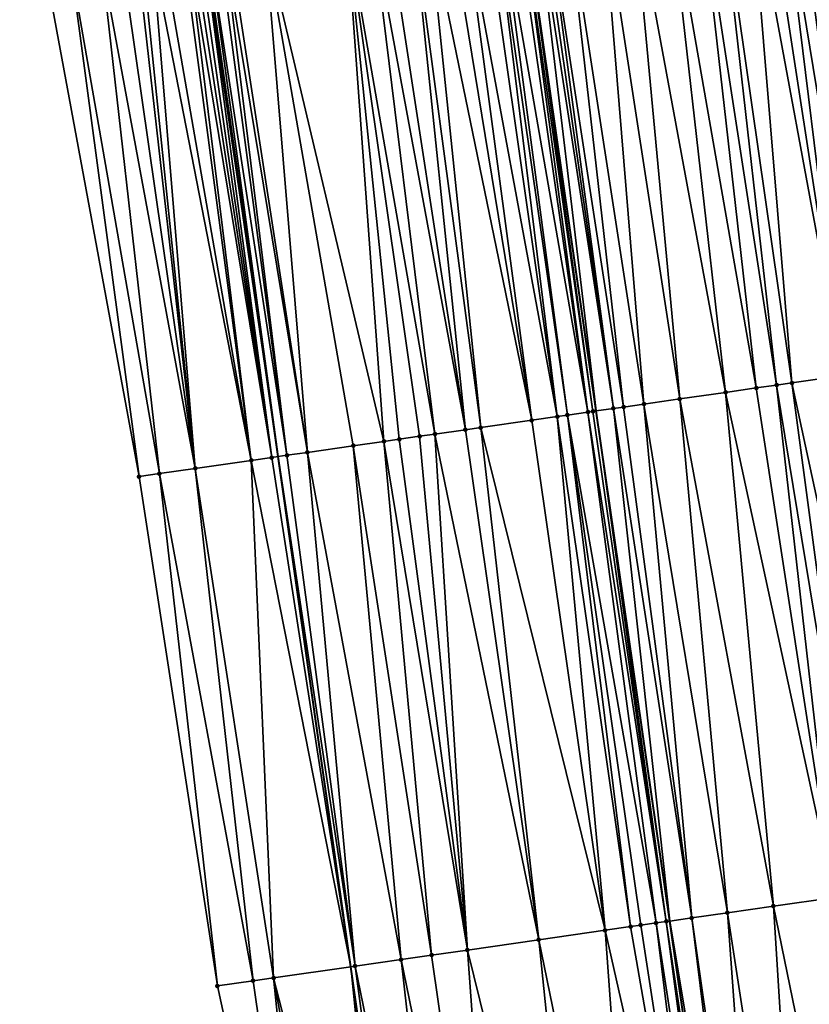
# Model space of a CAD drawing. Header units: feet. Extents: x 2004186 to 2014793, y 836912 to 864902.
# Tile 306 of 656: x 2010659 to 2010690, y 846718 to 846756. Entities that reach past the tile are written whole.
import ezdxf

# ---------------------------------------------------------------- set-up
doc = ezdxf.new("R2010")
doc.units = ezdxf.units.FT
doc.header["$LTSCALE"] = 100
doc.header["$MEASUREMENT"] = 0
for name, color, linetype, lineweight in [('EP_Travel Lane', 5, 'Continuous', 40), ('GPL_Skip Line', 2, 'Continuous', 40), ('Road Shots', 4, 'Continuous', 200), ('Road X-Section', 30, 'Continuous', 13)]:
    doc.layers.add(name, color=color, linetype=linetype, lineweight=lineweight)
doc.layers.add('I-77 SB_MM21-27-Surface-Border', color=7, linetype='Continuous')
doc.layers.add('I-77 SB_MM21-27-Surface-TIN', color=7, linetype='Continuous')

msp = doc.modelspace()

# ---------------------------------------------------------------- linework, layer by layer
at = {"layer": 'EP_Travel Lane'}
msp.add_polyline3d([(2010677.264115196, 846679.8957871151, 433.1142516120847), (2010674.736842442, 846699.3669876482, 433.2019053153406), (2010671.918678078, 846719.1672689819, 433.2887954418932), (2010669.100510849, 846738.9675704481, 433.3704934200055), (2010666.282339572, 846758.7679003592, 433.44465182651), (2010663.46416889, 846778.5682260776, 433.5199631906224), (2010660.486418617, 846798.082984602, 433.5868052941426), (2010657.443720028, 846817.8500829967, 433.6497154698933), (2010654.401015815, 846837.6172179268, 433.6997751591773), (2010651.358319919, 846857.3842988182, 433.7687299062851), (2010648.058648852, 846876.8005139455, 433.7910083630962), (2010644.69201647, 846896.5152054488, 433.823985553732), (2010641.325387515, 846916.2298768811, 433.8697861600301), (2010637.958757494, 846935.9445545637, 433.9117111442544), (2010634.370501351, 846955.1070964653, 433.9211570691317), (2010630.685063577, 846974.7646020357, 433.9494990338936), (2010626.999623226, 846994.4221213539, 433.9498742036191)], dxfattribs=at)
at = {"layer": 'GPL_Skip Line'}
msp.add_polyline3d([(2010689.671370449, 846681.4867430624, 433.6147614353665), (2010687.142786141, 846701.1469352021, 433.692900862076), (2010684.294927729, 846720.9430096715, 433.7648871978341), (2010681.44706819, 846740.7390919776, 433.8348604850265), (2010678.599226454, 846760.5350505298, 433.9372402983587), (2010675.751368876, 846780.3311191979, 434.0107750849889), (2010672.714771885, 846799.9708357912, 434.0703447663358), (2010669.633122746, 846819.7319318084, 434.1279852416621), (2010666.551469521, 846839.4930540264, 434.1764418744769), (2010663.469819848, 846859.2541534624, 434.2328747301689), (2010660.154789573, 846878.8243072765, 434.2630681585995), (2010656.799110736, 846898.5408359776, 434.2936234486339), (2010653.443432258, 846918.2573625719, 434.3255015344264), (2010650.08775645, 846937.9738734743, 434.3675181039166), (2010646.490264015, 846957.3922642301, 434.3824924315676), (2010642.843041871, 846977.0569805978, 434.4017730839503), (2010639.195819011, 846996.7217008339, 434.413337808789)], dxfattribs=at)
at = {"layer": 'I-77 SB_MM21-27-Surface-Border', "color": 3, "linetype": 'ByBlock', "lineweight": -2}
msp.add_polyline3d([(2010673.884149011, 846679.4623075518, 432.9953123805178), (2010670.968931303, 846698.8263281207, 433.0674297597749), (2010666.739734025, 846718.4241916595, 433.0905831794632), (2010663.698368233, 846738.1925145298, 433.1519247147), (2010660.063090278, 846757.8755828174, 433.2006553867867), (2010657.021733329, 846777.6438441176, 433.2781053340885), (2010653.840795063, 846797.0570058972, 433.3262892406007), (2010650.787043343, 846816.8224404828, 433.3743096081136), (2010647.535641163, 846836.5573088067, 433.4320947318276), (2010644.086575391, 846856.2616958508, 433.470451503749), (2010640.666767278, 846875.5638248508, 433.47801483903), (2010637.365264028, 846895.2894187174, 433.5099921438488), (2010634.063763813, 846915.0149944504, 433.5535251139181), (2010630.95951894, 846934.7735903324, 433.5939798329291), (2010627.962514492, 846953.8988942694, 433.6438019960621), (2010623.863398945, 846973.4784115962, 433.6356946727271), (2010621.729653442, 846993.4284968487, 433.7041223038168)], dxfattribs=at)
at = {"layer": 'I-77 SB_MM21-27-Surface-TIN', "color": 128, "linetype": 'ByBlock', "lineweight": -2}
for points in [[(2010688.571151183, 846761.9658739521, 434.3068116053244), (2010687.977229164, 846761.880687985, 434.2763124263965), (2010691.0185841, 846742.1124407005, 434.1952245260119)], [(2010689.165068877, 846762.0510900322, 434.3294156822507), (2010688.571151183, 846761.9658739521, 434.3068116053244), (2010691.810479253, 846742.2260280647, 434.2342964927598)], [(2010688.571151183, 846761.9658739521, 434.3068116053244), (2010691.0185841, 846742.1124407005, 434.1952245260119), (2010691.810479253, 846742.2260280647, 434.2342964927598)], [(2010689.758983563, 846762.1363270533, 434.3465293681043), (2010689.165068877, 846762.0510900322, 434.3294156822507), (2010691.810479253, 846742.2260280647, 434.2342964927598)], [(2010685.403587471, 846761.5114068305, 434.1813697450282), (2010684.215758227, 846761.3409318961, 434.1473762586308), (2010687.653049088, 846741.6295594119, 434.0645607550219)], [(2010686.195477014, 846761.625033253, 434.2102022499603), (2010685.403587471, 846761.5114068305, 434.1813697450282), (2010688.444935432, 846741.7432081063, 434.0875530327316)], [(2010685.403587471, 846761.5114068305, 434.1813697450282), (2010687.653049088, 846741.6295594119, 434.0645607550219), (2010688.444935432, 846741.7432081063, 434.0875530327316)], [(2010687.383309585, 846761.7954850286, 434.2502675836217), (2010686.195477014, 846761.625033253, 434.2102022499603), (2010689.038853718, 846741.8284200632, 434.1112374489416)], [(2010686.195477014, 846761.625033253, 434.2102022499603), (2010688.444935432, 846741.7432081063, 434.0875530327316), (2010689.038853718, 846741.8284200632, 434.1112374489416)], [(2010687.977229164, 846761.880687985, 434.2763124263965), (2010687.383309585, 846761.7954850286, 434.2502675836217), (2010691.0185841, 846742.1124407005, 434.1952245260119)], [(2010687.383309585, 846761.7954850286, 434.2502675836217), (2010689.038853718, 846741.8284200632, 434.1112374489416), (2010691.0185841, 846742.1124407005, 434.1952245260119)], [(2010682.829948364, 846761.1421076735, 434.091147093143), (2010681.642118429, 846760.9716375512, 434.0558919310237), (2010684.683462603, 846741.2034651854, 433.9551686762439)], [(2010684.215758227, 846761.3409318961, 434.1473762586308), (2010682.829948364, 846761.1421076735, 434.091147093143), (2010686.465212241, 846741.4591374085, 434.0166910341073)], [(2010682.829948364, 846761.1421076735, 434.091147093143), (2010684.683462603, 846741.2034651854, 433.9551686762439), (2010686.465212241, 846741.4591374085, 434.0166910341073)], [(2010684.215758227, 846761.3409318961, 434.1473762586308), (2010686.465212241, 846741.4591374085, 434.0166910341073), (2010687.653049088, 846741.6295594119, 434.0645607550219)], [(2010680.256309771, 846760.772804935, 434.001863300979), (2010679.46442526, 846760.659143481, 433.9822154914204), (2010682.505769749, 846740.8909689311, 433.8820673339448)], [(2010681.642118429, 846760.9716375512, 434.0558919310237), (2010680.256309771, 846760.772804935, 434.001863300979), (2010683.297656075, 846741.0046177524, 433.9050263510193)], [(2010680.256309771, 846760.772804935, 434.001863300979), (2010682.505769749, 846740.8909689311, 433.8820673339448), (2010683.297656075, 846741.0046177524, 433.9050263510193)], [(2010681.642118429, 846760.9716375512, 434.0558919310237), (2010683.297656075, 846741.0046177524, 433.9050263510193), (2010684.683462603, 846741.2034651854, 433.9551686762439)], [(2010677.484697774, 846760.3751026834, 433.9035119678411), (2010677.088751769, 846760.3182980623, 433.8868435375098), (2010679.932130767, 846740.5216689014, 433.792076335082)], [(2010677.682669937, 846760.4035108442, 433.9103122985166), (2010677.484697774, 846760.3751026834, 433.9035119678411), (2010680.328074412, 846740.5784899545, 433.8044361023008)], [(2010677.484697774, 846760.3751026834, 433.9035119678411), (2010679.932130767, 846740.5216689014, 433.792076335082), (2010680.328074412, 846740.5784899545, 433.8044361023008)], [(2010678.276581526, 846760.4887694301, 433.9217720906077), (2010677.682669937, 846760.4035108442, 433.9103122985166), (2010681.119957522, 846740.6921611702, 433.8215236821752)], [(2010677.682669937, 846760.4035108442, 433.9103122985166), (2010680.328074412, 846740.5784899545, 433.8044361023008), (2010681.119957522, 846740.6921611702, 433.8215236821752)], [(2010678.474554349, 846760.5171729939, 433.9297777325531), (2010678.276581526, 846760.4887694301, 433.9217720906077), (2010681.119957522, 846740.6921611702, 433.8215236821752)], [(2010678.474554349, 846760.5171729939, 433.9297777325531), (2010681.317929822, 846740.7205683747, 433.828574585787), (2010678.599226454, 846760.5350505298, 433.9372402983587)], [(2010678.474554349, 846760.5171729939, 433.9297777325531), (2010681.119957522, 846740.6921611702, 433.8215236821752), (2010681.317929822, 846740.7205683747, 433.828574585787)], [(2010679.068479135, 846760.6023396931, 433.965328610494), (2010678.599226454, 846760.5350505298, 433.9372402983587), (2010681.44706819, 846740.7390919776, 433.8348604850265)], [(2010681.317929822, 846740.7205683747, 433.828574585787), (2010681.44706819, 846740.7390919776, 433.8348604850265), (2010678.599226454, 846760.5350505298, 433.9372402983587)], [(2010679.266452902, 846760.6307366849, 433.9750573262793), (2010679.068479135, 846760.6023396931, 433.965328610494), (2010682.109824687, 846740.8341577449, 433.8671206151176)], [(2010679.068479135, 846760.6023396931, 433.965328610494), (2010681.44706819, 846740.7390919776, 433.8348604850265), (2010682.109824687, 846740.8341577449, 433.8671206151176)], [(2010679.46442526, 846760.659143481, 433.9822154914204), (2010679.266452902, 846760.6307366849, 433.9750573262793), (2010682.109824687, 846740.8341577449, 433.8671206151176)], [(2010679.46442526, 846760.659143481, 433.9822154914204), (2010682.109824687, 846740.8341577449, 433.8671206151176), (2010682.505769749, 846740.8909689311, 433.8820673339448)], [(2010674.911047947, 846760.0058781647, 433.7937203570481), (2010674.317129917, 846759.9206644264, 433.7705022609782), (2010676.962533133, 846740.0956523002, 433.6623322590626)], [(2010675.702936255, 846760.1195131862, 433.8202982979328), (2010674.911047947, 846760.0058781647, 433.7937203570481), (2010678.942266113, 846740.3796548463, 433.7510624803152)], [(2010674.911047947, 846760.0058781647, 433.7937203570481), (2010676.962533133, 846740.0956523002, 433.6623322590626), (2010678.942266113, 846740.3796548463, 433.7510624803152)], [(2010676.29685613, 846760.2047140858, 433.8468824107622), (2010675.702936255, 846760.1195131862, 433.8202982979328), (2010678.942266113, 846740.3796548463, 433.7510624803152)], [(2010677.088751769, 846760.3182980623, 433.8868435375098), (2010676.29685613, 846760.2047140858, 433.8468824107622), (2010679.932130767, 846740.5216689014, 433.792076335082)], [(2010676.29685613, 846760.2047140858, 433.8468824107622), (2010678.942266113, 846740.3796548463, 433.7510624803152), (2010679.932130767, 846740.5216689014, 433.792076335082)], [(2010672.733343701, 846759.693461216, 433.699823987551), (2010671.743484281, 846759.5514107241, 433.668362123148), (2010675.180785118, 846739.8399687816, 433.6037713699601)], [(2010673.327262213, 846759.7786716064, 433.7239198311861), (2010672.733343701, 846759.693461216, 433.699823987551), (2010676.3686147, 846740.0104413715, 433.63837820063)], [(2010672.733343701, 846759.693461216, 433.699823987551), (2010675.180785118, 846739.8399687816, 433.6037713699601), (2010676.3686147, 846740.0104413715, 433.63837820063)], [(2010674.317129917, 846759.9206644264, 433.7705022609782), (2010673.327262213, 846759.7786716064, 433.7239198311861), (2010676.3686147, 846740.0104413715, 433.63837820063)], [(2010674.317129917, 846759.9206644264, 433.7705022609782), (2010676.3686147, 846740.0104413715, 433.63837820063), (2010676.962533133, 846740.0956523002, 433.6623322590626)], [(2010671.743484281, 846759.5514107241, 433.668362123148), (2010668.575923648, 846759.096922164, 433.5485410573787), (2010673.201058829, 846739.5559196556, 433.5272535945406)], [(2010671.743484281, 846759.5514107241, 433.668362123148), (2010674.586869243, 846739.7547400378, 433.5844881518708), (2010675.180785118, 846739.8399687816, 433.6037713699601)], [(2010671.743484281, 846759.5514107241, 433.668362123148), (2010673.794976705, 846739.6411344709, 433.5501885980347), (2010674.586869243, 846739.7547400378, 433.5844881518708)], [(2010671.743484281, 846759.5514107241, 433.668362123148), (2010673.201058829, 846739.5559196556, 433.5272535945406), (2010673.794976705, 846739.6411344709, 433.5501885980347)], [(2010666.794170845, 846758.8412719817, 433.4812380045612), (2010666.398217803, 846758.7845163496, 433.451725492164), (2010669.439581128, 846739.0162106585, 433.3859749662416)], [(2010666.992146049, 846758.8696589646, 433.4935908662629), (2010666.794170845, 846758.8412719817, 433.4812380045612), (2010669.439581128, 846739.0162106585, 433.3859749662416)], [(2010667.190119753, 846758.8980563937, 433.5032048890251), (2010666.992146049, 846758.8696589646, 433.4935908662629), (2010670.231477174, 846739.1297918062, 433.4266768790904)], [(2010666.992146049, 846758.8696589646, 433.4935908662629), (2010669.439581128, 846739.0162106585, 433.3859749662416), (2010670.231477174, 846739.1297918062, 433.4266768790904)], [(2010668.575923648, 846759.096922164, 433.5485410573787), (2010667.190119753, 846758.8980563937, 433.5032048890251), (2010670.231477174, 846739.1297918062, 433.4266768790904)], [(2010668.575923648, 846759.096922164, 433.5485410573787), (2010672.013228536, 846739.3854520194, 433.4913480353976), (2010673.201058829, 846739.5559196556, 433.5272535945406)], [(2010668.575923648, 846759.096922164, 433.5485410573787), (2010670.231477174, 846739.1297918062, 433.4266768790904), (2010672.013228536, 846739.3854520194, 433.4913480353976)], [(2010664.220517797, 846758.4720698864, 433.3655673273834), (2010663.824575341, 846758.4152405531, 433.3553780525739), (2010665.876073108, 846738.5049271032, 433.2469657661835)], [(2010664.616463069, 846758.5288796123, 433.3808973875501), (2010664.220517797, 846758.4720698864, 433.3655673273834), (2010668.053772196, 846738.8173799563, 433.3314461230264)], [(2010664.220517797, 846758.4720698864, 433.3655673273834), (2010665.876073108, 846738.5049271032, 433.2469657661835), (2010668.053772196, 846738.8173799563, 433.3314461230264)], [(2010665.408357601, 846758.6424713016, 433.4188363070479), (2010664.616463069, 846758.5288796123, 433.3808973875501), (2010668.053772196, 846738.8173799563, 433.3314461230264)], [(2010665.606330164, 846758.6708766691, 433.4263690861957), (2010665.408357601, 846758.6424713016, 433.4188363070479), (2010668.053772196, 846738.8173799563, 433.3314461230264)], [(2010665.804301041, 846758.6992937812, 433.4308225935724), (2010665.606330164, 846758.6708766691, 433.4263690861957), (2010668.845660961, 846738.9310117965, 433.3588572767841)], [(2010665.606330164, 846758.6708766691, 433.4263690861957), (2010668.053772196, 846738.8173799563, 433.3314461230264), (2010668.845660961, 846738.9310117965, 433.3588572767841)], [(2010666.002270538, 846758.7277204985, 433.4327577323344), (2010665.804301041, 846758.6992937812, 433.4308225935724), (2010668.845660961, 846738.9310117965, 433.3588572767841)], [(2010666.200242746, 846758.756128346, 433.4396403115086), (2010666.002270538, 846758.7277204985, 433.4327577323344), (2010668.845660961, 846738.9310117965, 433.3588572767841)], [(2010666.200242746, 846758.756128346, 433.4396403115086), (2010669.100510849, 846738.9675704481, 433.3704934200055), (2010666.282339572, 846758.7679003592, 433.44465182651)], [(2010666.200242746, 846758.756128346, 433.4396403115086), (2010668.845660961, 846738.9310117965, 433.3588572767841), (2010669.100510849, 846738.9675704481, 433.3704934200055)], [(2010666.398217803, 846758.7845163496, 433.451725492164), (2010666.282339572, 846758.7679003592, 433.44465182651), (2010669.100510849, 846738.9675704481, 433.3704934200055)], [(2010666.398217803, 846758.7845163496, 433.451725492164), (2010669.100510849, 846738.9675704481, 433.3704934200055), (2010669.439581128, 846739.0162106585, 433.3859749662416)], [(2010662.240789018, 846758.1880380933, 433.284502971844), (2010661.0529544, 846758.0176005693, 433.2407011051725), (2010664.490259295, 846738.3061303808, 433.1835279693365)], [(2010663.032682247, 846758.3016388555, 433.3200631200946), (2010662.240789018, 846758.1880380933, 433.284502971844), (2010665.876073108, 846738.5049271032, 433.2469657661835)], [(2010662.240789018, 846758.1880380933, 433.284502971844), (2010664.490259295, 846738.3061303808, 433.1835279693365), (2010665.876073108, 846738.5049271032, 433.2469657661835)], [(2010663.626603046, 846758.3868333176, 433.3483350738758), (2010663.032682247, 846758.3016388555, 433.3200631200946), (2010665.876073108, 846738.5049271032, 433.2469657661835)], [(2010663.824575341, 846758.4152405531, 433.3553780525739), (2010663.626603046, 846758.3868333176, 433.3483350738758), (2010665.876073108, 846738.5049271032, 433.2469657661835)], [(2010661.0529544, 846758.0176005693, 433.2407011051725), (2010660.063090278, 846757.8755828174, 433.2006553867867), (2010663.698368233, 846738.1925145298, 433.1519247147)], [(2010661.0529544, 846758.0176005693, 433.2407011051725), (2010663.698368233, 846738.1925145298, 433.1519247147), (2010664.490259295, 846738.3061303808, 433.1835279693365)], [(2010691.0185841, 846742.1124407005, 434.1952245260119), (2010689.038853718, 846741.8284200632, 434.1112374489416), (2010693.268069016, 846722.2304310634, 434.120934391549)], [(2010688.444935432, 846741.7432081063, 434.0875530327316), (2010687.653049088, 846741.6295594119, 434.0645607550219), (2010690.694415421, 846721.8612327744, 434.0042627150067)], [(2010689.038853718, 846741.8284200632, 434.1112374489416), (2010688.444935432, 846741.7432081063, 434.0875530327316), (2010691.684280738, 846722.0032422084, 434.046490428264)], [(2010688.444935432, 846741.7432081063, 434.0875530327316), (2010690.694415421, 846721.8612327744, 434.0042627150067), (2010691.684280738, 846722.0032422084, 434.046490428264)], [(2010689.038853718, 846741.8284200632, 434.1112374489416), (2010691.684280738, 846722.0032422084, 434.046490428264), (2010693.268069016, 846722.2304310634, 434.120934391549)], [(2010686.465212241, 846741.4591374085, 434.0166910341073), (2010684.683462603, 846741.2034651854, 433.9551686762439), (2010688.318746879, 846721.5203529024, 433.9179208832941)], [(2010687.653049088, 846741.6295594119, 434.0645607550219), (2010686.465212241, 846741.4591374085, 434.0166910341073), (2010690.694415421, 846721.8612327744, 434.0042627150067)], [(2010686.465212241, 846741.4591374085, 434.0166910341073), (2010688.318746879, 846721.5203529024, 433.9179208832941), (2010690.694415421, 846721.8612327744, 434.0042627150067)], [(2010682.505769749, 846740.8909689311, 433.8820673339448), (2010682.109824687, 846740.8341577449, 433.8671206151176), (2010685.151188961, 846721.0658454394, 433.8030520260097)], [(2010683.297656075, 846741.0046177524, 433.9050263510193), (2010682.505769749, 846740.8909689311, 433.8820673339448), (2010685.151188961, 846721.0658454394, 433.8030520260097)], [(2010684.683462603, 846741.2034651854, 433.9551686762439), (2010683.297656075, 846741.0046177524, 433.9050263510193), (2010686.536994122, 846721.2647023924, 433.8507016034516)], [(2010683.297656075, 846741.0046177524, 433.9050263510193), (2010685.151188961, 846721.0658454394, 433.8030520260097), (2010686.536994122, 846721.2647023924, 433.8507016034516)], [(2010684.683462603, 846741.2034651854, 433.9551686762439), (2010686.536994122, 846721.2647023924, 433.8507016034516), (2010688.318746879, 846721.5203529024, 433.9179208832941)], [(2010679.932130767, 846740.5216689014, 433.792076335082), (2010678.942266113, 846740.3796548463, 433.7510624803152), (2010681.785651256, 846720.5829829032, 433.6674638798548)], [(2010680.328074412, 846740.5784899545, 433.8044361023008), (2010679.932130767, 846740.5216689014, 433.792076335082), (2010682.775519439, 846720.7249723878, 433.7149220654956)], [(2010679.932130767, 846740.5216689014, 433.792076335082), (2010681.785651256, 846720.5829829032, 433.6674638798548), (2010682.775519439, 846720.7249723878, 433.7149220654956)], [(2010681.119957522, 846740.6921611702, 433.8215236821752), (2010680.328074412, 846740.5784899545, 433.8044361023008), (2010683.765377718, 846720.8670308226, 433.7443026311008)], [(2010680.328074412, 846740.5784899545, 433.8044361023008), (2010683.171463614, 846720.7817897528, 433.7282497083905), (2010683.765377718, 846720.8670308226, 433.7443026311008)], [(2010680.328074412, 846740.5784899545, 433.8044361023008), (2010682.775519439, 846720.7249723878, 433.7149220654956), (2010683.171463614, 846720.7817897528, 433.7282497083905)], [(2010681.317929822, 846740.7205683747, 433.828574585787), (2010681.119957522, 846740.6921611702, 433.8215236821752), (2010684.161322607, 846720.9238432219, 433.7589322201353)], [(2010681.119957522, 846740.6921611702, 433.8215236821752), (2010683.765377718, 846720.8670308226, 433.7443026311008), (2010684.161322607, 846720.9238432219, 433.7589322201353)], [(2010681.317929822, 846740.7205683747, 433.828574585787), (2010684.161322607, 846720.9238432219, 433.7589322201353), (2010681.44706819, 846740.7390919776, 433.8348604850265)], [(2010682.109824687, 846740.8341577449, 433.8671206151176), (2010681.44706819, 846740.7390919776, 433.8348604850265), (2010684.294927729, 846720.9430096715, 433.7648871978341)], [(2010684.161322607, 846720.9238432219, 433.7589322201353), (2010684.294927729, 846720.9430096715, 433.7648871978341), (2010681.44706819, 846740.7390919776, 433.8348604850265)], [(2010682.109824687, 846740.8341577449, 433.8671206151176), (2010684.294927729, 846720.9430096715, 433.7648871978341), (2010685.151188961, 846721.0658454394, 433.8030520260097)], [(2010678.942266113, 846740.3796548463, 433.7510624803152), (2010676.962533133, 846740.0956523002, 433.6623322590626), (2010681.785651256, 846720.5829829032, 433.6674638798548)], [(2010674.586869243, 846739.7547400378, 433.5844881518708), (2010673.794976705, 846739.6411344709, 433.5501885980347), (2010676.440387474, 846719.8160697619, 433.455741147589)], [(2010675.180785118, 846739.8399687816, 433.6037713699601), (2010674.586869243, 846739.7547400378, 433.5844881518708), (2010676.440387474, 846719.8160697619, 433.455741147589)], [(2010676.3686147, 846740.0104413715, 433.63837820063), (2010675.180785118, 846739.8399687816, 433.6037713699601), (2010679.212001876, 846720.2137552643, 433.5584872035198)], [(2010675.180785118, 846739.8399687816, 433.6037713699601), (2010676.440387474, 846719.8160697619, 433.455741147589), (2010679.212001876, 846720.2137552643, 433.5584872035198)], [(2010676.962533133, 846740.0956523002, 433.6623322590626), (2010676.3686147, 846740.0104413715, 433.63837820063), (2010679.212001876, 846720.2137552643, 433.5584872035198)], [(2010676.962533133, 846740.0956523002, 433.6623322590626), (2010679.212001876, 846720.2137552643, 433.5584872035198), (2010681.785651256, 846720.5829829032, 433.6674638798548)], [(2010672.013228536, 846739.3854520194, 433.4913480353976), (2010670.231477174, 846739.1297918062, 433.4266768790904), (2010673.866746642, 846719.4467826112, 433.3623674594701)], [(2010673.201058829, 846739.5559196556, 433.5272535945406), (2010672.013228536, 846739.3854520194, 433.4913480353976), (2010675.054580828, 846719.6172231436, 433.4053820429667)], [(2010672.013228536, 846739.3854520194, 433.4913480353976), (2010673.866746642, 846719.4467826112, 433.3623674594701), (2010675.054580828, 846719.6172231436, 433.4053820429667)], [(2010673.794976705, 846739.6411344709, 433.5501885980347), (2010673.201058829, 846739.5559196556, 433.5272535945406), (2010676.440387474, 846719.8160697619, 433.455741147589)], [(2010673.201058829, 846739.5559196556, 433.5272535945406), (2010675.054580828, 846719.6172231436, 433.4053820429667), (2010676.440387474, 846719.8160697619, 433.455741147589)], [(2010668.845660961, 846738.9310117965, 433.3588572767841), (2010671.918678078, 846719.1672689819, 433.2887954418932), (2010669.100510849, 846738.9675704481, 433.3704934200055)], [(2010669.439581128, 846739.0162106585, 433.3859749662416), (2010669.100510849, 846738.9675704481, 433.3704934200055), (2010672.084993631, 846719.1911338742, 433.2946833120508)], [(2010672.084993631, 846719.1911338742, 433.2946833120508), (2010669.100510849, 846738.9675704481, 433.3704934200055), (2010671.918678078, 846719.1672689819, 433.2887954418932)], [(2010670.231477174, 846739.1297918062, 433.4266768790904), (2010669.439581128, 846739.0162106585, 433.3859749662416), (2010672.084993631, 846719.1911338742, 433.2946833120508)], [(2010670.231477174, 846739.1297918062, 433.4266768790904), (2010672.084993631, 846719.1911338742, 433.2946833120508), (2010673.866746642, 846719.4467826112, 433.3623674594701)], [(2010668.053772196, 846738.8173799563, 433.3314461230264), (2010665.876073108, 846738.5049271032, 433.2469657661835), (2010668.91743721, 846718.7366159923, 433.1825461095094)], [(2010668.845660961, 846738.9310117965, 433.3588572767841), (2010668.053772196, 846738.8173799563, 433.3314461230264), (2010671.918678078, 846719.1672689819, 433.2887954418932)], [(2010668.053772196, 846738.8173799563, 433.3314461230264), (2010668.91743721, 846718.7366159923, 433.1825461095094), (2010671.918678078, 846719.1672689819, 433.2887954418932)], [(2010664.490259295, 846738.3061303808, 433.1835279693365), (2010663.698368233, 846738.1925145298, 433.1519247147), (2010666.739734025, 846718.4241916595, 433.0905831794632)], [(2010665.876073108, 846738.5049271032, 433.2469657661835), (2010664.490259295, 846738.3061303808, 433.1835279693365), (2010668.125545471, 846718.6230048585, 433.1497042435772)], [(2010664.490259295, 846738.3061303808, 433.1835279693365), (2010666.739734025, 846718.4241916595, 433.0905831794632), (2010668.125545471, 846718.6230048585, 433.1497042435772)], [(2010665.876073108, 846738.5049271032, 433.2469657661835), (2010668.125545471, 846718.6230048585, 433.1497042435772), (2010668.91743721, 846718.7366159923, 433.1825461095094)], [(2010690.694415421, 846721.8612327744, 434.0042627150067), (2010688.318746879, 846721.5203529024, 433.9179208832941), (2010692.349967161, 846701.8941148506, 433.8791191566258)], [(2010688.318746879, 846721.5203529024, 433.9179208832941), (2010686.536994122, 846721.2647023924, 433.8507016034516), (2010689.578355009, 846701.4964136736, 433.78048603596)], [(2010688.318746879, 846721.5203529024, 433.9179208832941), (2010689.578355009, 846701.4964136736, 433.78048603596), (2010692.349967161, 846701.8941148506, 433.8791191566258)], [(2010685.151188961, 846721.0658454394, 433.8030520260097), (2010684.294927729, 846720.9430096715, 433.7648871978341), (2010687.59863583, 846701.2123150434, 433.7169451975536)], [(2010686.536994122, 846721.2647023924, 433.8507016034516), (2010685.151188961, 846721.0658454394, 433.8030520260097), (2010687.994581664, 846701.2691208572, 433.7333009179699)], [(2010685.151188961, 846721.0658454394, 433.8030520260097), (2010687.59863583, 846701.2123150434, 433.7169451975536), (2010687.994581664, 846701.2691208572, 433.7333009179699)], [(2010686.536994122, 846721.2647023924, 433.8507016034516), (2010687.994581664, 846701.2691208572, 433.7333009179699), (2010689.578355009, 846701.4964136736, 433.78048603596)], [(2010682.775519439, 846720.7249723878, 433.7149220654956), (2010681.785651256, 846720.5829829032, 433.6674638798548), (2010686.21281811, 846701.0135455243, 433.6463736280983)], [(2010683.171463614, 846720.7817897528, 433.7282497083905), (2010682.775519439, 846720.7249723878, 433.7149220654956), (2010686.21281811, 846701.0135455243, 433.6463736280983)], [(2010683.765377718, 846720.8670308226, 433.7443026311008), (2010683.171463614, 846720.7817897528, 433.7282497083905), (2010686.21281811, 846701.0135455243, 433.6463736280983)], [(2010684.161322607, 846720.9238432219, 433.7589322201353), (2010683.765377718, 846720.8670308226, 433.7443026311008), (2010686.8067392, 846701.0987379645, 433.6751756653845)], [(2010683.765377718, 846720.8670308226, 433.7443026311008), (2010686.21281811, 846701.0135455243, 433.6463736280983), (2010686.8067392, 846701.0987379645, 433.6751756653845)], [(2010684.161322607, 846720.9238432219, 433.7589322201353), (2010687.142786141, 846701.1469352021, 433.692900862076), (2010684.294927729, 846720.9430096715, 433.7648871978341)], [(2010684.161322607, 846720.9238432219, 433.7589322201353), (2010686.8067392, 846701.0987379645, 433.6751756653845), (2010687.142786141, 846701.1469352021, 433.692900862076)], [(2010687.59863583, 846701.2123150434, 433.7169451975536), (2010684.294927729, 846720.9430096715, 433.7648871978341), (2010687.142786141, 846701.1469352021, 433.692900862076)], [(2010681.785651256, 846720.5829829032, 433.6674638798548), (2010679.212001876, 846720.2137552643, 433.5584872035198), (2010683.243225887, 846700.5874912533, 433.5265025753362)], [(2010681.785651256, 846720.5829829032, 433.6674638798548), (2010683.243225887, 846700.5874912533, 433.5265025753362), (2010686.21281811, 846701.0135455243, 433.6463736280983)], [(2010679.212001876, 846720.2137552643, 433.5584872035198), (2010676.440387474, 846719.8160697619, 433.455741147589), (2010681.263499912, 846700.3034399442, 433.4505549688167)], [(2010679.212001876, 846720.2137552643, 433.5584872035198), (2010681.263499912, 846700.3034399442, 433.4505549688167), (2010683.243225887, 846700.5874912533, 433.5265025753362)], [(2010675.054580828, 846719.6172231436, 433.4053820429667), (2010673.866746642, 846719.4467826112, 433.3623674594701), (2010677.897967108, 846699.8205432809, 433.3239183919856)], [(2010676.440387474, 846719.8160697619, 433.455741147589), (2010675.054580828, 846719.6172231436, 433.4053820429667), (2010677.897967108, 846699.8205432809, 433.3239183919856)], [(2010676.440387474, 846719.8160697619, 433.455741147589), (2010677.897967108, 846699.8205432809, 433.3239183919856), (2010681.263499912, 846700.3034399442, 433.4505549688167)], [(2010668.91743721, 846718.7366159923, 433.1825461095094), (2010673.93851691, 846699.2524284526, 433.1752244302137), (2010671.918678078, 846719.1672689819, 433.2887954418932)], [(2010672.084993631, 846719.1911338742, 433.2946833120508), (2010671.918678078, 846719.1672689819, 433.2887954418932), (2010674.736842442, 846699.3669876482, 433.2019053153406)], [(2010674.730405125, 846699.3660641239, 433.2016319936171), (2010674.736842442, 846699.3669876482, 433.2019053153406), (2010671.918678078, 846719.1672689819, 433.2887954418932)], [(2010674.730405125, 846699.3660641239, 433.2016319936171), (2010671.918678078, 846719.1672689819, 433.2887954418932), (2010673.93851691, 846699.2524284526, 433.1752244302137)], [(2010673.866746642, 846719.4467826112, 433.3623674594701), (2010672.084993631, 846719.1911338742, 433.2946833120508), (2010676.116216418, 846699.5648783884, 433.26047208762)], [(2010672.084993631, 846719.1911338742, 433.2946833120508), (2010674.736842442, 846699.3669876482, 433.2019053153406), (2010676.116216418, 846699.5648783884, 433.26047208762)], [(2010673.866746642, 846719.4467826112, 433.3623674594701), (2010676.116216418, 846699.5648783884, 433.26047208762), (2010677.897967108, 846699.8205432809, 433.3239183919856)], [(2010668.91743721, 846718.7366159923, 433.1825461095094), (2010668.125545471, 846718.6230048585, 433.1497042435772), (2010670.968931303, 846698.8263281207, 433.0674297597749)], [(2010668.91743721, 846718.7366159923, 433.1825461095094), (2010672.55271184, 846699.0535708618, 433.12774379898), (2010673.93851691, 846699.2524284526, 433.1752244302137)], [(2010668.91743721, 846718.7366159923, 433.1825461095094), (2010670.968931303, 846698.8263281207, 433.0674297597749), (2010672.55271184, 846699.0535708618, 433.12774379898)], [(2010668.125545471, 846718.6230048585, 433.1497042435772), (2010666.739734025, 846718.4241916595, 433.0905831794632), (2010670.968931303, 846698.8263281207, 433.0674297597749)]]:
    msp.add_3dface(points, dxfattribs=at)
at = {"layer": 'Road Shots', "lineweight": 100}
for p in [(2010688.444935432, 846741.7432081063, 434.0875530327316), (2010689.038853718, 846741.8284200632, 434.1112374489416), (2010686.465212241, 846741.4591374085, 434.0166910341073), (2010687.653049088, 846741.6295594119, 434.0645607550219), (2010682.505769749, 846740.8909689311, 433.8820673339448), (2010683.297656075, 846741.0046177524, 433.9050263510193), (2010684.683462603, 846741.2034651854, 433.9551686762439), (2010679.932130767, 846740.5216689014, 433.792076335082), (2010680.328074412, 846740.5784899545, 433.8044361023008), (2010681.119957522, 846740.6921611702, 433.8215236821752), (2010681.317929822, 846740.7205683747, 433.828574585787), (2010682.109824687, 846740.8341577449, 433.8671206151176), (2010678.942266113, 846740.3796548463, 433.7510624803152), (2010674.586869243, 846739.7547400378, 433.5844881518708), (2010675.180785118, 846739.8399687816, 433.6037713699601), (2010676.3686147, 846740.0104413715, 433.63837820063), (2010676.962533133, 846740.0956523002, 433.6623322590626), (2010672.013228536, 846739.3854520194, 433.4913480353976), (2010673.201058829, 846739.5559196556, 433.5272535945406), (2010673.794976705, 846739.6411344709, 433.5501885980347), (2010669.439581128, 846739.0162106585, 433.3859749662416), (2010670.231477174, 846739.1297918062, 433.4266768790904), (2010668.053772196, 846738.8173799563, 433.3314461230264), (2010668.845660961, 846738.9310117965, 433.3588572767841), (2010664.490259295, 846738.3061303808, 433.1835279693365), (2010665.876073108, 846738.5049271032, 433.2469657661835), (2010663.698368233, 846738.1925145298, 433.1519247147), (2010688.318746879, 846721.5203529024, 433.9179208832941), (2010685.151188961, 846721.0658454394, 433.8030520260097), (2010686.536994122, 846721.2647023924, 433.8507016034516), (2010682.775519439, 846720.7249723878, 433.7149220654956), (2010683.171463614, 846720.7817897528, 433.7282497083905), (2010683.765377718, 846720.8670308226, 433.7443026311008), (2010684.161322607, 846720.9238432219, 433.7589322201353), (2010681.785651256, 846720.5829829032, 433.6674638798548), (2010679.212001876, 846720.2137552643, 433.5584872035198), (2010675.054580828, 846719.6172231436, 433.4053820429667), (2010676.440387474, 846719.8160697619, 433.455741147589), (2010672.084993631, 846719.1911338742, 433.2946833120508), (2010673.866746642, 846719.4467826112, 433.3623674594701), (2010668.91743721, 846718.7366159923, 433.1825461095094), (2010666.739734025, 846718.4241916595, 433.0905831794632), (2010668.125545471, 846718.6230048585, 433.1497042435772)]:
    msp.add_point(p, dxfattribs=at)
at = {"layer": 'Road X-Section', "extrusion": (-0.1421694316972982, 0.9898348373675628, 0.00385323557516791), "elevation": 552277.7147855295, "flags": 128}
msp.add_lwpolyline([(-2110620.931201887, -1694.91679589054), (-2110621.731201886, -1694.885192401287), (-2110623.131201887, -1694.821754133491), (-2110625.331201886, -1694.737273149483), (-2110626.131201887, -1694.70986179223), (-2110626.731201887, -1694.682743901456), (-2110627.531201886, -1694.642041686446), (-2110629.331201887, -1694.577370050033), (-2110630.531201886, -1694.541464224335), (-2110631.131201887, -1694.518529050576), (-2110631.931201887, -1694.484229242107), (-2110632.531201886, -1694.464945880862), (-2110633.731201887, -1694.430338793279), (-2110634.331201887, -1694.406384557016), (-2110636.331201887, -1694.317653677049), (-2110637.331201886, -1694.276639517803), (-2110637.731201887, -1694.264279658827), (-2110638.531201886, -1694.247191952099), (-2110638.731201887, -1694.240140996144), (-2110639.531201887, -1694.201594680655), (-2110639.931201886, -1694.186647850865), (-2110640.731201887, -1694.163688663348), (-2110642.131201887, -1694.113545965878), (-2110643.931201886, -1694.052023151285), (-2110645.131201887, -1694.004153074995), (-2110645.931201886, -1693.981160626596), (-2110646.531201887, -1693.957476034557), (-2110648.531201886, -1693.873488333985), (-2110649.331201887, -1693.834416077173), (-2110650.331201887, -1693.803578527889), (-2110653.931201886, -1693.674074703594), (-2110655.131201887, -1693.622784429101), (-2110656.531201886, -1693.570314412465), (-2110657.131201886, -1693.549363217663), (-2110657.931201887, -1693.517124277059), (-2110658.731201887, -1693.490877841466), (-2110659.931201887, -1693.439901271), (-2110660.731201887, -1693.409758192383), (-2110660.931201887, -1693.401741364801), (-2110661.331201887, -1693.391299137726), (-2110661.931201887, -1693.376979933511), (-2110662.331201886, -1693.364854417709), (-2110662.531201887, -1693.356220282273), (-2110662.731201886, -1693.345568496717), (-2110663.131201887, -1693.319598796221), (-2110663.531201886, -1693.298265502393), (-2110664.131201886, -1693.275381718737), (-2110664.531201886, -1693.259120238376), (-2110665.131201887, -1693.241046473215), (-2110666.131201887, -1693.19842843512), (-2110666.731201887, -1693.179892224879), (-2110667.731201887, -1693.156977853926), (-2110668.731201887, -1693.125819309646), (-2110669.731201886, -1693.090114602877)], dxfattribs=at)
at = {"layer": 'Road X-Section', "extrusion": (-0.1421694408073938, 0.9898348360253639, 0.00385324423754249), "elevation": 552257.695335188, "flags": 128}
msp.add_lwpolyline([(-2110621.136287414, -1694.905781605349), (-2110622.536287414, -1694.84666010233), (-2110623.336287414, -1694.813817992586), (-2110626.536287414, -1694.701679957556), (-2110628.336287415, -1694.633995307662), (-2110629.536287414, -1694.590980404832), (-2110630.936287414, -1694.540620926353), (-2110633.736287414, -1694.437874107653), (-2110636.336287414, -1694.328896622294), (-2110637.336287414, -1694.281438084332), (-2110637.736287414, -1694.268110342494), (-2110638.336287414, -1694.252057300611), (-2110638.736287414, -1694.237427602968), (-2110639.736287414, -1694.193307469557), (-2110641.136287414, -1694.145657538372), (-2110642.936287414, -1694.078437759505), (-2110645.336287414, -1693.992095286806), (-2110646.336287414, -1693.949867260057), (-2110647.936287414, -1693.875422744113), (-2110648.736287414, -1693.843165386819), (-2110649.136287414, -1693.831120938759), (-2110649.736287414, -1693.817264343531), (-2110650.336287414, -1693.796235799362), (-2110651.736287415, -1693.738065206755), (-2110652.336287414, -1693.717028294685), (-2110652.936287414, -1693.699333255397), (-2110653.536287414, -1693.675156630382), (-2110654.336287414, -1693.641267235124), (-2110655.536287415, -1693.599431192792), (-2110657.136287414, -1693.541637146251), (-2110659.936287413, -1693.445321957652), (-2110660.736287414, -1693.41571220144), (-2110661.136287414, -1693.404835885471), (-2110662.136287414, -1693.384936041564), (-2110662.336287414, -1693.378170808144), (-2110662.536287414, -1693.368680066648), (-2110662.736287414, -1693.356416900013), (-2110663.336287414, -1693.313714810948), (-2110663.536287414, -1693.301706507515), (-2110663.736287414, -1693.291847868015), (-2110664.336287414, -1693.270726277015), (-2110665.136287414, -1693.24942314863), (-2110665.736287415, -1693.233409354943), (-2110667.336287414, -1693.18025036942), (-2110669.536287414, -1693.096568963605)], dxfattribs=at)

doc.saveas('drawing.dxf')
